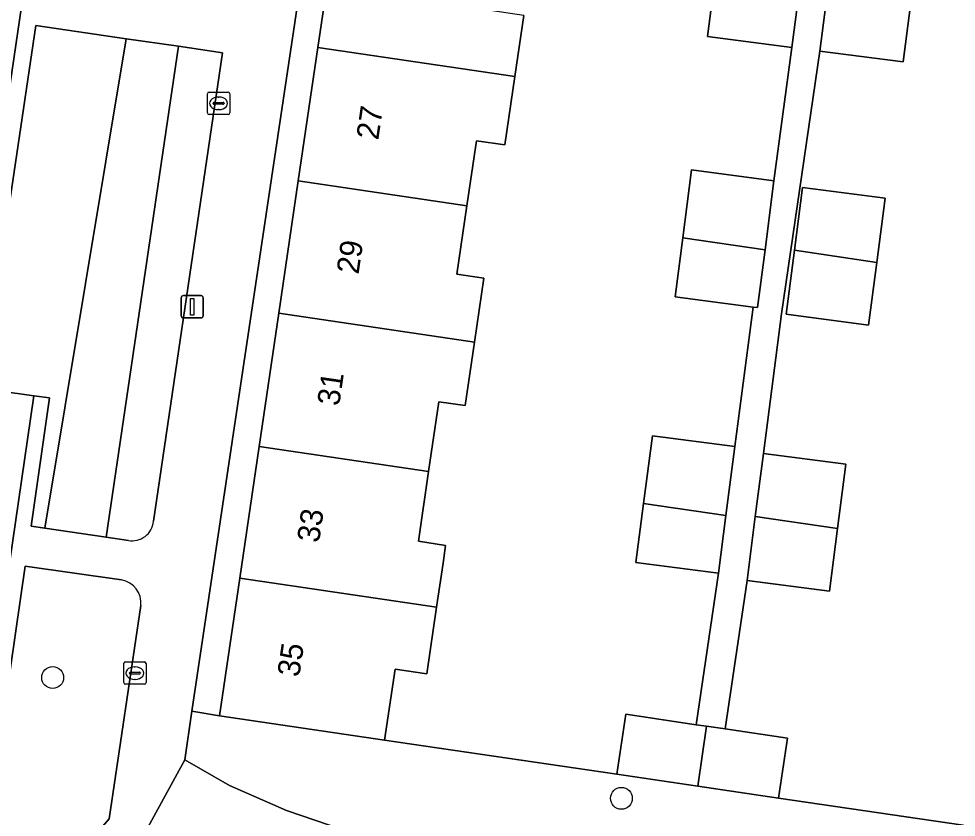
# Model space of a CAD drawing. Extents: x 163683 to 164494, y 382709 to 383872.
# Drawn here: x 163913.7 to 163955.7, y 382954.05 to 382989.8 of the extents above; entities that cross this region are included whole.
import ezdxf

# ---------------------------------------------------------------- set-up
doc = ezdxf.new("R2010")
doc.units = 0
for name, color, linetype in [('IMGEO_Boom', 7, 'Continuous'), ('IMGEO_Erf', 7, 'Continuous'), ('IMGEO_Groenvoorziening', 7, 'Continuous'), ('IMGEO_Kolk', 7, 'Continuous'), ('IMGEO_Lichtmast', 7, 'Continuous'), ('IMGEO_Pand', 7, 'Continuous'), ('IMGEO_Pand_nummerreeks', 7, 'Continuous'), ('IMGEO_Parkeervlak_open', 7, 'Continuous'), ('IMGEO_Voetpad_open', 7, 'Continuous')]:
    doc.layers.add(name, color=color, linetype=linetype)

msp = doc.modelspace()

# ---------------------------------------------------------------- linework, layer by layer
at = {"layer": 'IMGEO_Boom'}
for centre in [(163915.222, 382960.3), (163940.698, 382954.895)]:
    msp.add_circle(centre, 0.489, dxfattribs=at)
at = {"layer": 'IMGEO_Erf'}
for points in [[(163928.008, 382994.649), (163926.828, 382994.736), (163921.462, 382958.804), (163922.699, 382958.585), (163923.607, 382964.754), (163924.474, 382970.642), (163925.353, 382976.613), (163926.225, 382982.537), (163927.105, 382988.515)], [(163948.078, 382976.563), (163948.45, 382979.428), (163948.816, 382982.245), (163952.509, 382981.766), (163952.135, 382978.885), (163951.771, 382976.083)]]:
    msp.add_lwpolyline(points, close=True, dxfattribs=at)
for points in [[(163936.325, 382989.948), (163935.923, 382987.214), (163935.471, 382984.146), (163934.203, 382984.333), (163933.775, 382981.422), (163933.325, 382978.367), (163934.534, 382978.189), (163934.112, 382975.32), (163933.693, 382972.478), (163932.522, 382972.65), (163932.063, 382969.522), (163931.606, 382966.402), (163932.824, 382966.216), (163932.707, 382965.42), (163932.418, 382963.454), (163931.979, 382960.473), (163930.557, 382960.683), (163930.088, 382957.497), (163940.494, 382955.97), (163940.89, 382958.656), (163944.045, 382958.192), (163945.044, 382964.968), (163941.35, 382965.448), (163941.695, 382968.1), (163942.089, 382971.13), (163945.782, 382970.651), (163946.593, 382976.889), (163943.101, 382977.343), (163943.446, 382979.994), (163943.84, 382983.025), (163947.533, 382982.546), (163948.336, 382988.509), (163944.548, 382988.999), (163944.955, 382992.141)], [(163953.698, 382990.758), (163953.324, 382987.863), (163949.583, 382988.348), (163947.875, 382976.589), (163947.062, 382970.333), (163950.755, 382969.854), (163950.381, 382966.972), (163950.017, 382964.171), (163946.324, 382964.651), (163945.344, 382958), (163948.136, 382957.589), (163947.74, 382954.904), (163957.845, 382953.43)]]:
    msp.add_lwpolyline(points, dxfattribs=at)
at = {"layer": 'IMGEO_Groenvoorziening'}
for points in [[(163911.665, 382976.038), (163911.306, 382973.343), (163914.373, 382972.917), (163915.074, 382972.819), (163914.267, 382967.075), (163914.866, 382966.987), (163918.521, 382988.903), (163914.464, 382989.496), (163912.626, 382977.201)], [(163919.742, 382967.296), (163922.837, 382988.273), (163920.858, 382988.562), (163917.615, 382966.583), (163918.613, 382966.436)], [(163918.31, 382964.671), (163913.998, 382965.282), (163911.547, 382948.427), (163912.77, 382948.231), (163917.758, 382953.979), (163919.168, 382963.525)]]:
    msp.add_lwpolyline(points, dxfattribs=at)
for points in [[(163914.866, 382966.987), (163917.615, 382966.583), (163920.858, 382988.562), (163918.521, 382988.903)], [(163965.035, 382952.371), (163957.845, 382953.43), (163947.74, 382954.904), (163944.124, 382955.436), (163940.494, 382955.97), (163930.088, 382957.497), (163922.699, 382958.585), (163921.462, 382958.804), (163921.14, 382956.617), (163923.144, 382955.47), (163925.699, 382954.348), (163933.921, 382951.539), (163938.295, 382950.43), (163942.453, 382949.596), (163952.921, 382948.086), (163962.657, 382947.156), (163963.173, 382947.12), (163966.84, 382946.947), (163967.464, 382952.015)]]:
    msp.add_lwpolyline(points, close=True, dxfattribs=at)
for centre, radius, start, end in [((163918.775, 382967.394), 0.972, 260.3853, 354.2104), ((163918.14, 382963.649), 1.036, 353.0976, 80.5461)]:
    msp.add_arc(centre, radius, start, end, dxfattribs=at)
at = {"layer": 'IMGEO_Kolk'}
for p, q in [((163922.155, 382985.583), (163922.155, 382986.435)), ((163922.23, 382986.509), (163923.082, 382986.509)), ((163923.156, 382986.435), (163923.156, 382985.583)), ((163922.414, 382986.003), (163922.414, 382986.015)), ((163922.457, 382986.052), (163922.855, 382986.052)), ((163922.643, 382986.289), (163922.668, 382986.289)), ((163922.898, 382986.015), (163922.898, 382986.003)), ((163922.852, 382985.966), (163922.454, 382985.966)), ((163922.666, 382985.729), (163922.641, 382985.729)), ((163923.082, 382985.509), (163922.23, 382985.509)), ((163918.407, 382960.074), (163918.407, 382960.926)), ((163918.482, 382961), (163919.334, 382961)), ((163919.408, 382960.926), (163919.408, 382960.074)), ((163918.666, 382960.494), (163918.666, 382960.506)), ((163919.104, 382960.457), (163918.706, 382960.457)), ((163918.709, 382960.543), (163919.107, 382960.543)), ((163918.895, 382960.78), (163918.92, 382960.78)), ((163919.15, 382960.506), (163919.15, 382960.494)), ((163919.334, 382960), (163918.482, 382960)), ((163918.918, 382960.22), (163918.893, 382960.22))]:
    msp.add_line(p, q, dxfattribs=at)
for points in [[(163922.155, 382985.583), (163922.155, 382986.435)], [(163922.23, 382986.509), (163923.082, 382986.509)], [(163923.156, 382986.435), (163923.156, 382985.583)], [(163923.082, 382985.509), (163922.23, 382985.509)], [(163918.407, 382960.074), (163918.407, 382960.926)], [(163918.482, 382961), (163919.334, 382961)], [(163919.408, 382960.926), (163919.408, 382960.074)], [(163919.334, 382960), (163918.482, 382960)]]:
    msp.add_lwpolyline(points, dxfattribs=at)
for centre, radius, start, end in [((163922.232, 382986.433), 0.0765, 91.552, 178.448), ((163922.232, 382986.433), 0.0765, 91.552, 178.448), ((163923.08, 382986.433), 0.0765, 1.552, 88.448), ((163923.08, 382986.433), 0.0765, 1.552, 88.448), ((163922.454, 382986.012), 0.0403, 85.8775, 175.7526), ((163922.451, 382986.002), 0.0366, 178.938, 274.7102), ((163922.855, 382986.009), 0.043, 264.8664, 352.4533), ((163922.859, 382986.014), 0.0386, 1.7309, 96.639), ((163922.232, 382985.585), 0.0765, 181.552, 268.448), ((163922.232, 382985.585), 0.0765, 181.552, 268.448), ((163923.08, 382985.585), 0.0765, 271.552, 358.448), ((163923.08, 382985.585), 0.0765, 271.552, 358.448), ((163918.484, 382960.924), 0.0765, 91.552, 178.448), ((163918.484, 382960.924), 0.0765, 91.552, 178.448), ((163919.332, 382960.924), 0.0765, 1.552, 88.448), ((163919.332, 382960.924), 0.0765, 1.552, 88.448), ((163918.706, 382960.503), 0.0403, 85.8775, 175.7526), ((163918.703, 382960.493), 0.0366, 178.938, 274.7102), ((163919.107, 382960.5), 0.043, 264.8664, 352.4533), ((163919.111, 382960.505), 0.0386, 1.7309, 96.639), ((163918.484, 382960.076), 0.0765, 181.552, 268.448), ((163918.484, 382960.076), 0.0765, 181.552, 268.448), ((163919.332, 382960.076), 0.0765, 271.552, 358.448), ((163919.332, 382960.076), 0.0765, 271.552, 358.448)]:
    msp.add_arc(centre, radius, start, end, dxfattribs=at)
for centre, major_axis, ratio, start_param, end_param in [((163922.642, 382986.009), (-0.387, 0.002), 0.722429, 4.712389, 7.853982), ((163922.667, 382986.009), (-0.39, 0.002), 0.717154, 1.570796, 4.712389), ((163918.894, 382960.5), (-0.387, 0.002), 0.722429, 4.712389, 7.853982), ((163918.919, 382960.5), (-0.39, 0.002), 0.717154, 1.570796, 4.712389)]:
    msp.add_ellipse(centre, major_axis=major_axis, ratio=ratio, start_param=start_param, end_param=end_param, dxfattribs=at)
at = {"layer": 'IMGEO_Lichtmast'}
for p, q in [((163920.978, 382976.499), (163920.978, 382977.299)), ((163920.978, 382977.299), (163920.978, 382976.499)), ((163921.078, 382977.399), (163921.868, 382977.399)), ((163921.868, 382977.399), (163921.078, 382977.399)), ((163921.968, 382977.299), (163921.968, 382976.499)), ((163921.968, 382976.499), (163921.968, 382977.299)), ((163921.868, 382976.399), (163921.078, 382976.399)), ((163921.078, 382976.399), (163921.868, 382976.399))]:
    msp.add_line(p, q, dxfattribs=at)
msp.add_lwpolyline([(163921.398, 382977.274), (163921.548, 382977.274), (163921.548, 382976.524), (163921.398, 382976.524), (163921.398, 382977.274)], dxfattribs=at)
for centre, start, end in [((163921.078, 382977.299), 90, 180), ((163921.078, 382977.299), 90, 180), ((163921.868, 382977.299), 0, 90), ((163921.868, 382977.299), 360, 90), ((163921.078, 382976.499), 180, 270), ((163921.078, 382976.499), 180, 270), ((163921.868, 382976.499), 270, 0), ((163921.868, 382976.499), 270, 0)]:
    msp.add_arc(centre, 0.1, start, end, dxfattribs=at)
at = {"layer": 'IMGEO_Pand'}
for points in [[(163935.923, 382987.214), (163936.325, 382989.948), (163934.928, 382990.153), (163935.429, 382993.556), (163932.955, 382993.92), (163928.008, 382994.649), (163927.105, 382988.515)], [(163948.734, 382991.58), (163944.955, 382992.141), (163944.548, 382988.999), (163948.336, 382988.509)], [(163949.583, 382988.348), (163953.324, 382987.863), (163953.698, 382990.758), (163949.958, 382991.242)], [(163933.775, 382981.422), (163934.203, 382984.333), (163935.471, 382984.146), (163935.923, 382987.214), (163927.105, 382988.515), (163926.225, 382982.537)], [(163943.446, 382979.994), (163947.131, 382979.45), (163947.533, 382982.546), (163943.84, 382983.025)], [(163933.775, 382981.422), (163926.225, 382982.537), (163925.353, 382976.613), (163934.112, 382975.32), (163934.534, 382978.189), (163933.325, 382978.367)], [(163948.45, 382979.428), (163952.135, 382978.885), (163952.509, 382981.766), (163948.816, 382982.245)], [(163947.131, 382979.45), (163943.446, 382979.994), (163943.101, 382977.343), (163946.593, 382976.889), (163946.795, 382976.863)], [(163948.45, 382979.428), (163948.078, 382976.563), (163951.771, 382976.083), (163952.135, 382978.885)], [(163934.112, 382975.32), (163925.353, 382976.613), (163924.474, 382970.642), (163932.063, 382969.522), (163932.522, 382972.65), (163933.693, 382972.478)], [(163941.695, 382968.1), (163945.38, 382967.557), (163945.782, 382970.651), (163942.089, 382971.13)], [(163923.607, 382964.754), (163932.418, 382963.454), (163932.707, 382965.42), (163932.824, 382966.216), (163931.606, 382966.402), (163932.063, 382969.522), (163924.474, 382970.642)], [(163946.696, 382967.515), (163950.381, 382966.972), (163950.755, 382969.854), (163947.062, 382970.333)], [(163941.695, 382968.1), (163941.35, 382965.448), (163945.044, 382964.968), (163945.38, 382967.557)], [(163950.381, 382966.972), (163946.696, 382967.515), (163946.324, 382964.651), (163950.017, 382964.171)], [(163923.607, 382964.754), (163922.699, 382958.585), (163930.088, 382957.497), (163930.557, 382960.683), (163931.979, 382960.473), (163932.418, 382963.454)], [(163944.512, 382958.123), (163944.045, 382958.192), (163940.89, 382958.656), (163940.494, 382955.97), (163944.124, 382955.436)], [(163948.136, 382957.589), (163945.344, 382958), (163944.512, 382958.123), (163944.124, 382955.436), (163947.74, 382954.904)]]:
    msp.add_lwpolyline(points, close=True, dxfattribs=at)
at = {"layer": 'IMGEO_Parkeervlak_open'}
for points in [[(163911.942, 382977.613), (163919.499, 383029.056)], [(163909.513, 382974.371), (163905.868, 382949.288), (163910.833, 382948.544), (163914.373, 382972.917), (163911.306, 382973.343), (163910.335, 382973.479)]]:
    msp.add_lwpolyline(points, dxfattribs=at)
at = {"layer": 'IMGEO_Voetpad_open'}
for points in [[(163919.499, 383029.056), (163911.942, 382977.613)], [(163918.613, 382966.436), (163917.615, 382966.583), (163914.866, 382966.987), (163914.267, 382967.075), (163915.074, 382972.819), (163914.373, 382972.917), (163910.833, 382948.544), (163905.868, 382949.288), (163905.621, 382947.552), (163913.391, 382946.329), (163915.475, 382948.612), (163919.234, 382953.124), (163921.14, 382956.617), (163921.462, 382958.804), (163926.828, 382994.736)], [(163948.734, 382991.58), (163948.336, 382988.509), (163947.533, 382982.546), (163947.131, 382979.45), (163946.795, 382976.863), (163946.593, 382976.889), (163945.782, 382970.651), (163945.38, 382967.557), (163945.044, 382964.968), (163944.045, 382958.192), (163944.512, 382958.123), (163945.344, 382958), (163946.324, 382964.651), (163946.696, 382967.515), (163947.062, 382970.333), (163947.875, 382976.589), (163949.583, 382988.348), (163949.958, 382991.242)], [(163912.626, 382977.201), (163914.464, 382989.496), (163918.521, 382988.903), (163920.858, 382988.562), (163922.837, 382988.273), (163919.742, 382967.296)], [(163919.168, 382963.525), (163917.758, 382953.979), (163912.77, 382948.231), (163911.547, 382948.427), (163913.998, 382965.282), (163918.31, 382964.671)], [(163921.619, 382953.551), (163928.32, 382950.724), (163931.198, 382949.776), (163936.558, 382948.324), (163940.097, 382947.597), (163949.984, 382945.936), (163955.603, 382945.211), (163964.837, 382944.688), (163966.51, 382944.569), (163966.84, 382946.947), (163963.173, 382947.12), (163962.657, 382947.156), (163952.921, 382948.086), (163942.453, 382949.596), (163938.295, 382950.43), (163933.921, 382951.539), (163925.699, 382954.348), (163923.144, 382955.47), (163921.14, 382956.617), (163919.234, 382953.124)]]:
    msp.add_lwpolyline(points, dxfattribs=at)
for centre, radius, start, end in [((163918.775, 382967.394), 0.972, 260.3853, 354.2104), ((163918.14, 382963.649), 1.036, 353.0976, 80.5461)]:
    msp.add_arc(centre, radius, start, end, dxfattribs=at)

# ---------------------------------------------------------------- texts
at = {"layer": 'IMGEO_Pand_nummerreeks'}
for s, p in [('27', (163929.806, 382984.338)), ('29', (163928.921, 382978.327)), ('31', (163928.052, 382972.428)), ('33', (163927.151, 382966.306)), ('35', (163926.266, 382960.295))]:
    msp.add_text(s, height=1, rotation=81.6256, dxfattribs=at).set_placement(p)

doc.saveas('drawing.dxf')
